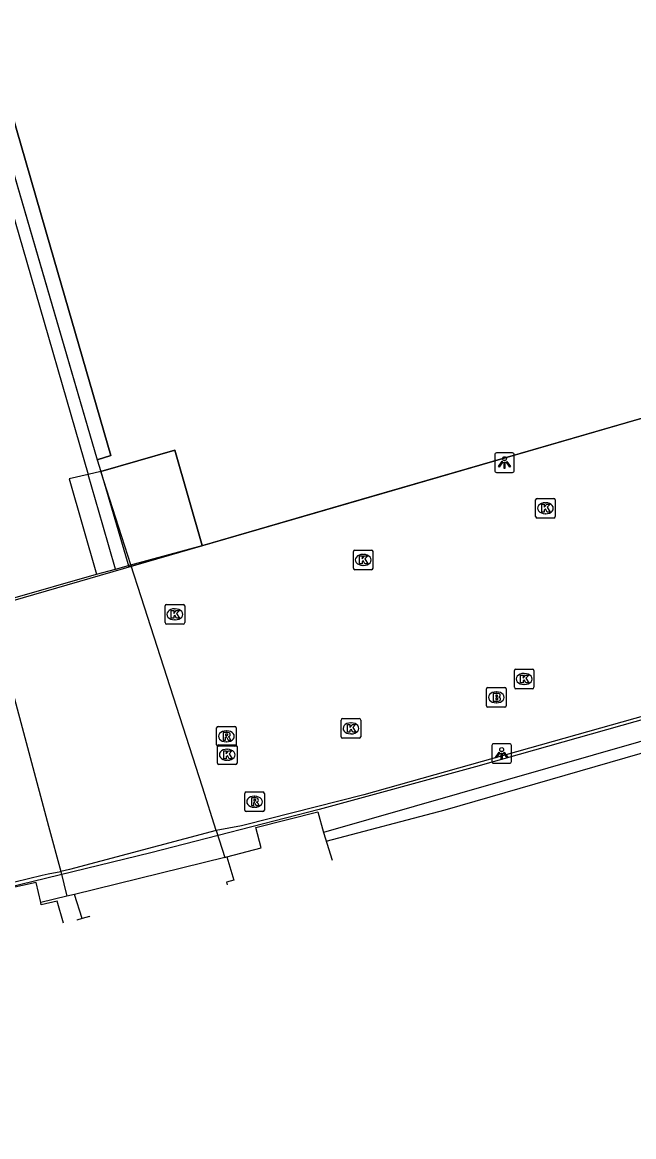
# Model space of a CAD drawing. Extents: x 160806 to 161707, y 383697 to 384148.
# Drawn here: x 161174.6 to 161205.8, y 383704.7 to 383761.5 of the extents above; entities that cross this region are included whole.
import ezdxf

# ---------------------------------------------------------------- set-up
doc = ezdxf.new("R2010")
doc.units = 0
for name, color, linetype in [('IMGEO_Brandkraan', 7, 'Continuous'), ('IMGEO_Geluidsscherm', 7, 'Continuous'), ('IMGEO_Kolk', 7, 'Continuous'), ('IMGEO_Lichtpunt', 7, 'Continuous'), ('IMGEO_Muur', 7, 'Continuous'), ('IMGEO_Pand', 7, 'Continuous'), ('IMGEO_Pand_overbouw', 7, 'Continuous'), ('IMGEO_Rijbaan_lokaal_open', 7, 'Continuous'), ('IMGEO_Rioolput', 7, 'Continuous'), ('IMGEO_Voetgangersgebied_open', 7, 'Continuous'), ('IMGEO_Voetpad_open', 7, 'Continuous')]:
    doc.layers.add(name, color=color, linetype=linetype)

msp = doc.modelspace()

# ---------------------------------------------------------------- linework, layer by layer
at = {"layer": 'IMGEO_Brandkraan'}
for p, q in [((161198.367, 383727.547), (161199.219, 383727.547)), ((161198.292, 383726.621), (161198.292, 383727.473)), ((161198.78, 383727.327), (161198.805, 383727.327)), ((161199.293, 383727.473), (161199.293, 383726.621)), ((161199.219, 383726.547), (161198.367, 383726.547)), ((161198.803, 383726.767), (161198.778, 383726.767))]:
    msp.add_line(p, q, dxfattribs=at)
for points in [[(161198.367, 383727.547), (161199.219, 383727.547)], [(161198.292, 383726.621), (161198.292, 383727.473)], [(161198.64, 383727.247), (161198.64, 383726.847), (161198.853, 383726.847)], [(161198.871, 383727.247), (161198.64, 383727.247)], [(161198.819, 383727.166), (161198.765, 383727.166), (161198.765, 383727.09)], [(161198.765, 383727.09), (161198.818, 383727.09)], [(161198.827, 383727.014), (161198.765, 383727.014), (161198.765, 383726.933)], [(161198.765, 383726.933), (161198.827, 383726.933)], [(161199.293, 383727.473), (161199.293, 383726.621)], [(161199.219, 383726.547), (161198.367, 383726.547)]]:
    msp.add_lwpolyline(points, dxfattribs=at)
for centre, radius, start, end in [((161198.369, 383727.471), 0.0765, 91.552, 178.448), ((161198.369, 383727.471), 0.0765, 91.552, 178.448), ((161199.217, 383727.471), 0.0765, 1.552, 88.448), ((161199.217, 383727.471), 0.0765, 1.552, 88.448), ((161198.82, 383727.128), 0.0379, 267.8285, 90.9355), ((161198.828, 383726.973), 0.0404, 269.8759, 90.5077), ((161198.875, 383727.102), 0.145, 59.4692, 91.5367), ((161198.9, 383727.149), 0.0922, 285.5137, 58.1501), ((161198.905, 383726.957), 0.105, 301.3115, 78.989), ((161198.369, 383726.623), 0.0765, 181.552, 268.448), ((161198.369, 383726.623), 0.0765, 181.552, 268.448), ((161198.859, 383727.098), 0.251, 268.6676, 293.5347), ((161199.217, 383726.623), 0.0765, 271.552, 358.448), ((161199.217, 383726.623), 0.0765, 271.552, 358.448)]:
    msp.add_arc(centre, radius, start, end, dxfattribs=at)
for centre, major_axis, ratio, start_param, end_param in [((161198.779, 383727.047), (-0.387, 0.002), 0.722429, 4.712389, 7.853982), ((161198.804, 383727.047), (-0.39, 0.002), 0.717154, 1.570796, 4.712389)]:
    msp.add_ellipse(centre, major_axis=major_axis, ratio=ratio, start_param=start_param, end_param=end_param, dxfattribs=at)
at = {"layer": 'IMGEO_Geluidsscherm'}
msp.add_lwpolyline([(161256.51, 383743.12), (161249.612, 383739.954), (161248.72, 383739.54), (161241.963, 383736.873), (161236.193, 383734.685), (161228.693, 383732.22), (161217.372, 383729.033), (161206.635, 383726.018), (161197.727, 383723.507), (161189.766, 383721.326), (161181.188, 383719.127), (161172.534, 383717.021), (161165.045, 383715.375), (161153.988, 383713.232), (161142.982, 383711.386), (161133.826, 383710.13), (161117.867, 383708.27), (161103.056, 383706.669), (161093.058, 383705.562), (161084.681, 383704.654)], dxfattribs=at)
at = {"layer": 'IMGEO_Kolk'}
for p, q in [((161200.869, 383737.185), (161201.721, 383737.185)), ((161200.794, 383736.259), (161200.794, 383737.111)), ((161201.282, 383736.965), (161201.307, 383736.965)), ((161201.795, 383737.111), (161201.795, 383736.259)), ((161201.721, 383736.185), (161200.869, 383736.185)), ((161201.305, 383736.405), (161201.28, 383736.405)), ((161191.509, 383733.626), (161191.509, 383734.478)), ((161191.584, 383734.552), (161192.436, 383734.552)), ((161191.997, 383734.332), (161192.022, 383734.332)), ((161192.51, 383734.478), (161192.51, 383733.626)), ((161192.02, 383733.772), (161191.995, 383733.772)), ((161192.436, 383733.552), (161191.584, 383733.552)), ((161181.916, 383730.854), (161181.916, 383731.706)), ((161181.991, 383731.78), (161182.843, 383731.78)), ((161182.404, 383731.56), (161182.429, 383731.56)), ((161182.917, 383731.706), (161182.917, 383730.854)), ((161182.427, 383731), (161182.402, 383731)), ((161182.843, 383730.78), (161181.991, 383730.78)), ((161199.71, 383727.558), (161199.71, 383728.41)), ((161199.785, 383728.484), (161200.637, 383728.484)), ((161200.198, 383728.264), (161200.223, 383728.264)), ((161200.711, 383728.41), (161200.711, 383727.558)), ((161200.221, 383727.704), (161200.196, 383727.704)), ((161200.637, 383727.484), (161199.785, 383727.484)), ((161190.886, 383725.04), (161190.886, 383725.892)), ((161190.961, 383725.966), (161191.813, 383725.966)), ((161191.887, 383725.892), (161191.887, 383725.04)), ((161191.374, 383725.746), (161191.399, 383725.746)), ((161191.813, 383724.966), (161190.961, 383724.966)), ((161191.397, 383725.186), (161191.372, 383725.186)), ((161184.584, 383723.696), (161184.584, 383724.548)), ((161184.659, 383724.622), (161185.511, 383724.622)), ((161185.072, 383724.402), (161185.097, 383724.402)), ((161185.585, 383724.548), (161185.585, 383723.696)), ((161185.511, 383723.622), (161184.659, 383723.622)), ((161185.095, 383723.842), (161185.07, 383723.842))]:
    msp.add_line(p, q, dxfattribs=at)
for points in [[(161200.869, 383737.185), (161201.721, 383737.185)], [(161200.794, 383736.259), (161200.794, 383737.111)], [(161201.115, 383736.885), (161201.238, 383736.885), (161201.238, 383736.734), (161201.368, 383736.885), (161201.532, 383736.885), (161201.386, 383736.734), (161201.539, 383736.485), (161201.387, 383736.485), (161201.302, 383736.649), (161201.238, 383736.582), (161201.238, 383736.485), (161201.115, 383736.485), (161201.115, 383736.885)], [(161201.795, 383737.111), (161201.795, 383736.259)], [(161201.721, 383736.185), (161200.869, 383736.185)], [(161191.509, 383733.626), (161191.509, 383734.478)], [(161191.584, 383734.552), (161192.436, 383734.552)], [(161192.51, 383734.478), (161192.51, 383733.626)], [(161191.83, 383734.252), (161191.953, 383734.252), (161191.953, 383734.101), (161192.083, 383734.252), (161192.247, 383734.252), (161192.101, 383734.101), (161192.254, 383733.852), (161192.102, 383733.852), (161192.017, 383734.016), (161191.953, 383733.949), (161191.953, 383733.852), (161191.83, 383733.852), (161191.83, 383734.252)], [(161192.436, 383733.552), (161191.584, 383733.552)], [(161181.916, 383730.854), (161181.916, 383731.706)], [(161181.991, 383731.78), (161182.843, 383731.78)], [(161182.237, 383731.48), (161182.36, 383731.48), (161182.36, 383731.329), (161182.49, 383731.48), (161182.654, 383731.48), (161182.508, 383731.329), (161182.661, 383731.08), (161182.509, 383731.08), (161182.424, 383731.244), (161182.36, 383731.177), (161182.36, 383731.08), (161182.237, 383731.08), (161182.237, 383731.48)], [(161182.917, 383731.706), (161182.917, 383730.854)], [(161182.843, 383730.78), (161181.991, 383730.78)], [(161199.71, 383727.558), (161199.71, 383728.41)], [(161199.785, 383728.484), (161200.637, 383728.484)], [(161200.031, 383728.184), (161200.154, 383728.184), (161200.154, 383728.033), (161200.284, 383728.184), (161200.448, 383728.184), (161200.302, 383728.033), (161200.455, 383727.784), (161200.303, 383727.784), (161200.218, 383727.948), (161200.154, 383727.881), (161200.154, 383727.784), (161200.031, 383727.784), (161200.031, 383728.184)], [(161200.711, 383728.41), (161200.711, 383727.558)], [(161200.637, 383727.484), (161199.785, 383727.484)], [(161190.886, 383725.04), (161190.886, 383725.892)], [(161190.961, 383725.966), (161191.813, 383725.966)], [(161191.887, 383725.892), (161191.887, 383725.04)], [(161191.207, 383725.666), (161191.33, 383725.666), (161191.33, 383725.515), (161191.46, 383725.666), (161191.624, 383725.666), (161191.478, 383725.515), (161191.631, 383725.266), (161191.479, 383725.266), (161191.394, 383725.43), (161191.33, 383725.363), (161191.33, 383725.266), (161191.207, 383725.266), (161191.207, 383725.666)], [(161191.813, 383724.966), (161190.961, 383724.966)], [(161184.584, 383723.696), (161184.584, 383724.548)], [(161184.659, 383724.622), (161185.511, 383724.622)], [(161184.905, 383724.322), (161185.028, 383724.322), (161185.028, 383724.171), (161185.158, 383724.322), (161185.322, 383724.322), (161185.176, 383724.171), (161185.329, 383723.922), (161185.177, 383723.922), (161185.092, 383724.086), (161185.028, 383724.019), (161185.028, 383723.922), (161184.905, 383723.922), (161184.905, 383724.322)], [(161185.585, 383724.548), (161185.585, 383723.696)], [(161185.511, 383723.622), (161184.659, 383723.622)]]:
    msp.add_lwpolyline(points, dxfattribs=at)
for centre, start, end in [((161200.871, 383737.109), 91.552, 178.448), ((161200.871, 383737.109), 91.552, 178.448), ((161201.719, 383737.109), 1.552, 88.448), ((161201.719, 383737.109), 1.552, 88.448), ((161200.871, 383736.261), 181.552, 268.448), ((161200.871, 383736.261), 181.552, 268.448), ((161201.719, 383736.261), 271.552, 358.448), ((161201.719, 383736.261), 271.552, 358.448), ((161191.586, 383734.476), 91.552, 178.448), ((161191.586, 383734.476), 91.552, 178.448), ((161192.434, 383734.476), 1.552, 88.448), ((161192.434, 383734.476), 1.552, 88.448), ((161191.586, 383733.628), 181.552, 268.448), ((161191.586, 383733.628), 181.552, 268.448), ((161192.434, 383733.628), 271.552, 358.448), ((161192.434, 383733.628), 271.552, 358.448), ((161181.993, 383731.704), 91.552, 178.448), ((161181.993, 383731.704), 91.552, 178.448), ((161182.841, 383731.704), 1.552, 88.448), ((161182.841, 383731.704), 1.552, 88.448), ((161181.993, 383730.856), 181.552, 268.448), ((161181.993, 383730.856), 181.552, 268.448), ((161182.841, 383730.856), 271.552, 358.448), ((161182.841, 383730.856), 271.552, 358.448), ((161199.787, 383728.408), 91.552, 178.448), ((161199.787, 383728.408), 91.552, 178.448), ((161200.635, 383728.408), 1.552, 88.448), ((161200.635, 383728.408), 1.552, 88.448), ((161199.787, 383727.56), 181.552, 268.448), ((161199.787, 383727.56), 181.552, 268.448), ((161200.635, 383727.56), 271.552, 358.448), ((161200.635, 383727.56), 271.552, 358.448), ((161190.963, 383725.89), 91.552, 178.448), ((161190.963, 383725.89), 91.552, 178.448), ((161191.811, 383725.89), 1.552, 88.448), ((161191.811, 383725.89), 1.552, 88.448), ((161190.963, 383725.042), 181.552, 268.448), ((161190.963, 383725.042), 181.552, 268.448), ((161191.811, 383725.042), 271.552, 358.448), ((161191.811, 383725.042), 271.552, 358.448), ((161184.661, 383724.546), 91.552, 178.448), ((161184.661, 383724.546), 91.552, 178.448), ((161185.509, 383724.546), 1.552, 88.448), ((161185.509, 383724.546), 1.552, 88.448), ((161184.661, 383723.698), 181.552, 268.448), ((161184.661, 383723.698), 181.552, 268.448), ((161185.509, 383723.698), 271.552, 358.448), ((161185.509, 383723.698), 271.552, 358.448)]:
    msp.add_arc(centre, 0.0765, start, end, dxfattribs=at)
for centre, major_axis, ratio, start_param, end_param in [((161201.281, 383736.685), (-0.387, 0.002), 0.722429, 4.712389, 7.853982), ((161201.306, 383736.685), (-0.39, 0.002), 0.717154, 1.570796, 4.712389), ((161191.996, 383734.052), (-0.387, 0.002), 0.722429, 4.712389, 7.853982), ((161192.021, 383734.052), (-0.39, 0.002), 0.717154, 1.570796, 4.712389), ((161182.403, 383731.28), (-0.387, 0.002), 0.722429, 4.712389, 7.853982), ((161182.428, 383731.28), (-0.39, 0.002), 0.717154, 1.570796, 4.712389), ((161200.197, 383727.984), (-0.387, 0.002), 0.722429, 4.712389, 7.853982), ((161200.222, 383727.984), (-0.39, 0.002), 0.717154, 1.570796, 4.712389), ((161191.373, 383725.466), (-0.387, 0.002), 0.722429, 4.712389, 7.853982), ((161191.398, 383725.466), (-0.39, 0.002), 0.717154, 1.570796, 4.712389), ((161185.071, 383724.122), (-0.387, 0.002), 0.722429, 4.712389, 7.853982), ((161185.096, 383724.122), (-0.39, 0.002), 0.717154, 1.570796, 4.712389)]:
    msp.add_ellipse(centre, major_axis=major_axis, ratio=ratio, start_param=start_param, end_param=end_param, dxfattribs=at)
at = {"layer": 'IMGEO_Lichtpunt'}
for p, q in [((161199.612, 383739.508), (161198.804, 383739.508)), ((161199.612, 383739.508), (161198.804, 383739.508)), ((161198.71, 383739.413), (161198.71, 383738.606)), ((161198.71, 383739.413), (161198.71, 383738.606)), ((161199.706, 383738.606), (161199.706, 383739.413)), ((161199.706, 383738.606), (161199.706, 383739.413)), ((161198.804, 383738.512), (161199.612, 383738.512)), ((161198.804, 383738.512), (161199.612, 383738.512)), ((161199.468, 383724.682), (161198.66, 383724.682)), ((161199.468, 383724.682), (161198.66, 383724.682)), ((161198.566, 383724.587), (161198.566, 383723.78)), ((161198.566, 383724.587), (161198.566, 383723.78)), ((161199.562, 383723.78), (161199.562, 383724.587)), ((161199.562, 383723.78), (161199.562, 383724.587)), ((161198.66, 383723.686), (161199.468, 383723.686)), ((161198.66, 383723.686), (161199.468, 383723.686))]:
    msp.add_line(p, q, dxfattribs=at)
for points in [[(161199.084, 383739.077), (161199.123, 383739.049), (161198.935, 383738.787), (161198.897, 383738.814), (161199.084, 383739.077)], [(161199.186, 383739.029), (161199.233, 383739.029), (161199.233, 383738.707), (161199.186, 383738.707), (161199.186, 383739.029)], [(161199.296, 383739.049), (161199.334, 383739.076), (161199.521, 383738.814), (161199.482, 383738.786), (161199.296, 383739.049)], [(161198.94, 383724.251), (161198.979, 383724.223), (161198.791, 383723.961), (161198.753, 383723.988), (161198.94, 383724.251)], [(161199.042, 383724.203), (161199.089, 383724.203), (161199.089, 383723.881), (161199.042, 383723.881), (161199.042, 383724.203)], [(161199.152, 383724.223), (161199.19, 383724.25), (161199.377, 383723.988), (161199.338, 383723.96), (161199.152, 383724.223)]]:
    msp.add_lwpolyline(points, dxfattribs=at)
for centre in [(161199.209, 383739.211), (161199.065, 383724.385)]:
    msp.add_circle(centre, 0.0994, dxfattribs=at)
for centre, start, end in [((161198.804, 383739.413), 90, 180), ((161198.804, 383739.413), 90, 180), ((161199.612, 383739.413), 0, 90), ((161199.612, 383739.413), 0, 90), ((161198.804, 383738.606), 180, 270), ((161198.804, 383738.606), 180, 270), ((161199.612, 383738.606), 270, 0), ((161199.612, 383738.606), 270, 360), ((161198.66, 383724.587), 90, 180), ((161198.66, 383724.587), 90, 180), ((161199.468, 383724.587), 0, 90), ((161199.468, 383724.587), 0, 90), ((161198.66, 383723.78), 180, 270), ((161198.66, 383723.78), 180, 270), ((161199.468, 383723.78), 270, 0), ((161199.468, 383723.78), 270, 360)]:
    msp.add_arc(centre, 0.0946, start, end, dxfattribs=at)
at = {"layer": 'IMGEO_Muur'}
for points in [[(161257.809, 383744.453), (161256.653, 383743.919), (161240.638, 383736.519), (161228.633, 383732.395), (161192.037, 383722.084), (161185.94, 383720.532), (161185.806, 383720.507), (161184.529, 383720.269)], [(161190.122, 383719.716), (161196.192, 383721.306), (161206.88, 383724.414), (161219.979, 383728.043), (161231.827, 383731.523), (161236.246, 383733.034), (161248.552, 383737.76), (161251.802, 383739.35)], [(161229.004, 383731.36), (161189.984, 383720.156)], [(161184.529, 383720.269), (161184.962, 383718.893)], [(161184.962, 383718.893), (161185.064, 383718.92)], [(161175.661, 383717.982), (161175.97, 383718.046), (161176.601, 383718.175)], [(161176.601, 383718.175), (161176.914, 383716.912)], [(161176.914, 383716.912), (161175.586, 383716.594)]]:
    msp.add_lwpolyline(points, dxfattribs=at)
msp.add_arc((161084.768, 384096.565), 389.342, 276.77953, 283.50053, dxfattribs=at)
at = {"layer": 'IMGEO_Pand'}
for points in [[(161183.813, 383734.789), (161191.93, 383737.142), (161236.286, 383750), (161240.864, 383751.327), (161239.522, 383755.972), (161243.065, 383757.002), (161221.311, 383832.189)], [(161172.335, 383760.149), (161173.08, 383760.356), (161176.084, 383750), (161179.163, 383739.382), (161178.467, 383739.155)], [(161178.645, 383738.55), (161182.409, 383739.64), (161183.813, 383734.789)], [(161178.467, 383739.155), (161178.645, 383738.55)], [(161185.064, 383718.92), (161186.807, 383719.383), (161186.543, 383720.406), (161189.705, 383721.219), (161189.984, 383720.156)], [(161189.984, 383720.156), (161190.425, 383718.746), (161190.425, 383718.745)], [(161185.064, 383718.92), (161185.418, 383717.733), (161185.047, 383717.624), (161185.087, 383717.491), (161185.087, 383717.491)], [(161175.586, 383716.594), (161175.353, 383717.607), (161172.166, 383716.915), (161172.338, 383715.845)], [(161176.752, 383715.531), (161176.43, 383716.653), (161175.615, 383716.465), (161175.586, 383716.594)], [(161177.688, 383715.769), (161177.422, 383715.689), (161177.421, 383715.689)], [(161178.078, 383715.843), (161178.065, 383715.884), (161177.688, 383715.769)]]:
    msp.add_lwpolyline(points, dxfattribs=at)
at = {"layer": 'IMGEO_Pand_overbouw'}
for points in [[(161244.397, 383752.352), (161218.72, 383841.978), (161097.833, 383806.973), (161123.797, 383717.365)], [(161172.335, 383760.149), (161178.467, 383739.155), (161179.163, 383739.382), (161176.084, 383750), (161173.08, 383760.356)], [(161178.645, 383738.55), (161180.074, 383733.692), (161183.813, 383734.789), (161182.409, 383739.64)]]:
    msp.add_lwpolyline(points, close=True, dxfattribs=at)
at = {"layer": 'IMGEO_Rijbaan_lokaal_open'}
for points in [[(161179.392, 383733.587), (161180.174, 383733.799)], [(161184.529, 383720.269), (161183.823, 383722.462), (161180.701, 383732.163), (161180.174, 383733.799)], [(161173.934, 383732.031), (161178.418, 383733.322)], [(161178.418, 383733.322), (161179.392, 383733.587)], [(161172.961, 383731.747), (161175.983, 383720.477), (161176.601, 383718.175)], [(161184.529, 383720.269), (161177.042, 383718.266), (161176.601, 383718.175)]]:
    msp.add_lwpolyline(points, dxfattribs=at)
at = {"layer": 'IMGEO_Rioolput'}
for p, q in [((161184.543, 383724.634), (161184.543, 383725.486)), ((161184.618, 383725.56), (161185.47, 383725.56)), ((161185.031, 383725.34), (161185.056, 383725.34)), ((161185.544, 383725.486), (161185.544, 383724.634)), ((161185.054, 383724.78), (161185.029, 383724.78)), ((161185.47, 383724.56), (161184.618, 383724.56)), ((161185.976, 383721.301), (161185.976, 383722.153)), ((161186.051, 383722.227), (161186.903, 383722.227)), ((161186.464, 383722.007), (161186.489, 383722.007)), ((161186.977, 383722.153), (161186.977, 383721.301)), ((161186.487, 383721.447), (161186.462, 383721.447)), ((161186.903, 383721.227), (161186.051, 383721.227))]:
    msp.add_line(p, q, dxfattribs=at)
for points in [[(161184.543, 383724.634), (161184.543, 383725.486)], [(161184.618, 383725.56), (161185.47, 383725.56)], [(161185.132, 383725.258), (161184.88, 383725.26), (161184.88, 383724.86)], [(161185.544, 383725.486), (161185.544, 383724.634)], [(161184.88, 383724.86), (161185.004, 383724.86), (161185.004, 383725.022), (161185.015, 383725.022)], [(161185.058, 383725.179), (161185.004, 383725.179), (161185.004, 383725.098)], [(161185.004, 383725.098), (161185.056, 383725.098)], [(161185.062, 383724.993), (161185.133, 383724.86), (161185.273, 383724.86), (161185.208, 383724.986)], [(161185.47, 383724.56), (161184.618, 383724.56)], [(161185.976, 383721.301), (161185.976, 383722.153)], [(161186.051, 383722.227), (161186.903, 383722.227)], [(161186.565, 383721.925), (161186.313, 383721.927), (161186.313, 383721.527)], [(161186.491, 383721.846), (161186.437, 383721.846), (161186.437, 383721.765)], [(161186.977, 383722.153), (161186.977, 383721.301)], [(161186.313, 383721.527), (161186.437, 383721.527), (161186.437, 383721.689), (161186.448, 383721.689)], [(161186.437, 383721.765), (161186.489, 383721.765)], [(161186.495, 383721.66), (161186.566, 383721.527), (161186.706, 383721.527), (161186.641, 383721.653)], [(161186.903, 383721.227), (161186.051, 383721.227)]]:
    msp.add_lwpolyline(points, dxfattribs=at)
for centre, radius, start, end in [((161184.62, 383725.484), 0.0765, 91.552, 178.448), ((161184.62, 383725.484), 0.0765, 91.552, 178.448), ((161185.131, 383725.148), 0.109, 350.3612, 89.416), ((161185.468, 383725.484), 0.0765, 1.552, 88.448), ((161185.468, 383725.484), 0.0765, 1.552, 88.448), ((161185.014, 383724.969), 0.0533, 26.0293, 88.6989), ((161185.04, 383725.287), 0.19, 274.7715, 282.9687), ((161185.064, 383725.083), 0.0964, 77.0061, 93.1865), ((161185.078, 383725.14), 0.0378, 276.6634, 79.6772), ((161185.129, 383725.148), 0.112, 277.5842, 350.9817), ((161185.113, 383724.933), 0.108, 29.5134, 73.7905), ((161184.62, 383724.636), 0.0765, 181.552, 268.448), ((161184.62, 383724.636), 0.0765, 181.552, 268.448), ((161185.468, 383724.636), 0.0765, 271.552, 358.448), ((161185.468, 383724.636), 0.0765, 271.552, 358.448), ((161186.053, 383722.151), 0.0765, 91.552, 178.448), ((161186.053, 383722.151), 0.0765, 91.552, 178.448), ((161186.497, 383721.75), 0.0964, 77.0061, 93.1865), ((161186.511, 383721.807), 0.0378, 276.6634, 79.6772), ((161186.564, 383721.815), 0.109, 350.3612, 89.416), ((161186.901, 383722.151), 0.0765, 1.552, 88.448), ((161186.901, 383722.151), 0.0765, 1.552, 88.448), ((161186.053, 383721.303), 0.0765, 181.552, 268.448), ((161186.053, 383721.303), 0.0765, 181.552, 268.448), ((161186.447, 383721.636), 0.0533, 26.0293, 88.6989), ((161186.473, 383721.954), 0.19, 274.7715, 282.9687), ((161186.562, 383721.815), 0.112, 277.5842, 350.9817), ((161186.546, 383721.6), 0.108, 29.5134, 73.7905), ((161186.901, 383721.303), 0.0765, 271.552, 358.448), ((161186.901, 383721.303), 0.0765, 271.552, 358.448)]:
    msp.add_arc(centre, radius, start, end, dxfattribs=at)
for centre, major_axis, ratio, start_param, end_param in [((161185.03, 383725.06), (-0.387, 0.002), 0.722429, 4.712389, 7.853982), ((161185.055, 383725.06), (-0.39, 0.002), 0.717154, 1.570796, 4.712389), ((161186.463, 383721.727), (-0.387, 0.002), 0.722429, 4.712389, 7.853982), ((161186.488, 383721.727), (-0.39, 0.002), 0.717154, 1.570796, 4.712389)]:
    msp.add_ellipse(centre, major_axis=major_axis, ratio=ratio, start_param=start_param, end_param=end_param, dxfattribs=at)
at = {"layer": 'IMGEO_Voetgangersgebied_open'}
for points in [[(161153.492, 383823.019), (161174.649, 383750), (161178.009, 383738.404)], [(161172.335, 383760.149), (161175.299, 383750), (161178.467, 383739.155)], [(161178.009, 383738.404), (161177.035, 383738.181), (161178.418, 383733.322)], [(161178.645, 383738.55), (161178.009, 383738.404)], [(161179.392, 383733.587), (161178.755, 383735.829), (161178.009, 383738.404)], [(161180.174, 383733.799), (161178.645, 383738.55)], [(161184.962, 383718.893), (161177.312, 383717.007)], [(161177.312, 383717.007), (161176.914, 383716.912)], [(161177.688, 383715.769), (161177.312, 383717.007)]]:
    msp.add_lwpolyline(points, dxfattribs=at)
at = {"layer": 'IMGEO_Voetpad_open'}
msp.add_lwpolyline([(161180.174, 383733.799), (161183.813, 383734.789)], dxfattribs=at)

doc.saveas('drawing.dxf')
